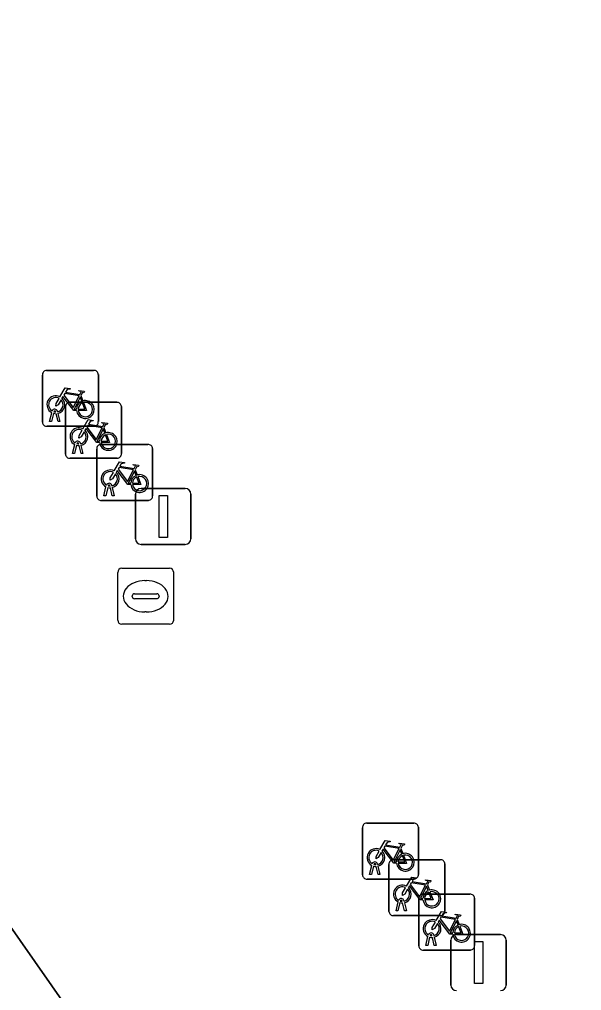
# Model space of a CAD drawing. Extents: x 161087 to 161926, y 382572 to 383873.
# Drawn here: x 161420.15 to 161430.21, y 383042.41 to 383059.77 of the extents above; entities that cross this region are included whole.
import ezdxf

# ---------------------------------------------------------------- set-up
doc = ezdxf.new("R2010")
doc.units = 0
for name, color, linetype in [('IMGEO_Fietsenrek', 7, 'Continuous'), ('IMGEO_Lichtmast', 7, 'Continuous'), ('IMGEO_Pand', 7, 'Continuous'), ('IMGEO_Rioolput', 7, 'Continuous'), ('IMGEO_Voetgangersgebied_open', 7, 'Continuous')]:
    doc.layers.add(name, color=color, linetype=linetype)

msp = doc.modelspace()

# ---------------------------------------------------------------- linework, layer by layer
at = {"layer": 'IMGEO_Fietsenrek'}
for p, q in [((161420.638, 383053.492), (161421.479, 383053.492)), ((161421.479, 383053.492), (161420.638, 383053.492)), ((161420.563, 383052.567), (161420.563, 383053.408)), ((161420.563, 383053.408), (161420.563, 383052.567)), ((161421.563, 383053.417), (161421.563, 383052.576)), ((161421.563, 383052.576), (161421.563, 383053.417)), ((161421.25, 383053.041), (161421.286, 383052.946)), ((161420.975, 383051.996), (161420.975, 383052.837)), ((161420.975, 383052.837), (161420.975, 383051.996)), ((161421.05, 383052.921), (161421.891, 383052.921)), ((161421.891, 383052.921), (161421.05, 383052.921)), ((161421.975, 383052.846), (161421.975, 383052.005)), ((161421.975, 383052.005), (161421.975, 383052.846)), ((161420.69, 383052.576), (161420.729, 383052.736)), ((161420.759, 383052.724), (161420.724, 383052.576)), ((161420.801, 383052.748), (161420.8, 383052.752)), ((161420.842, 383052.576), (161420.808, 383052.718)), ((161420.832, 383052.759), (161420.833, 383052.752)), ((161420.84, 383052.722), (161420.875, 383052.576)), ((161421.488, 383052.492), (161420.647, 383052.492)), ((161420.647, 383052.492), (161421.488, 383052.492)), ((161420.724, 383052.576), (161420.69, 383052.576)), ((161420.875, 383052.576), (161420.842, 383052.576)), ((161421.662, 383052.47), (161421.698, 383052.375)), ((161421.102, 383052.005), (161421.141, 383052.165)), ((161421.171, 383052.153), (161421.136, 383052.005)), ((161421.213, 383052.177), (161421.212, 383052.181)), ((161421.254, 383052.005), (161421.22, 383052.147)), ((161421.244, 383052.188), (161421.245, 383052.181)), ((161421.252, 383052.151), (161421.287, 383052.005)), ((161421.609, 383052.168), (161422.45, 383052.168)), ((161422.45, 383052.168), (161421.609, 383052.168)), ((161421.136, 383052.005), (161421.102, 383052.005)), ((161421.287, 383052.005), (161421.254, 383052.005)), ((161421.534, 383051.243), (161421.534, 383052.084)), ((161421.534, 383052.084), (161421.534, 383051.243)), ((161422.534, 383052.093), (161422.534, 383051.252)), ((161422.534, 383051.252), (161422.534, 383052.093)), ((161421.9, 383051.921), (161421.059, 383051.921)), ((161421.059, 383051.921), (161421.9, 383051.921)), ((161422.221, 383051.717), (161422.257, 383051.622)), ((161421.661, 383051.252), (161421.7, 383051.412)), ((161421.772, 383051.424), (161421.771, 383051.428)), ((161421.803, 383051.435), (161421.804, 383051.428)), ((161421.695, 383051.252), (161421.661, 383051.252)), ((161421.73, 383051.4), (161421.695, 383051.252)), ((161421.813, 383051.252), (161421.779, 383051.394)), ((161421.811, 383051.398), (161421.846, 383051.252)), ((161421.846, 383051.252), (161421.813, 383051.252)), ((161422.459, 383051.168), (161421.618, 383051.168)), ((161421.618, 383051.168), (161422.459, 383051.168)), ((161426.362, 383045.399), (161427.203, 383045.399)), ((161427.203, 383045.399), (161426.362, 383045.399)), ((161426.287, 383044.474), (161426.287, 383045.315)), ((161426.287, 383045.315), (161426.287, 383044.474)), ((161427.287, 383045.324), (161427.287, 383044.483)), ((161427.287, 383044.483), (161427.287, 383045.324)), ((161426.974, 383044.948), (161427.01, 383044.853)), ((161426.414, 383044.483), (161426.453, 383044.643)), ((161426.525, 383044.655), (161426.524, 383044.659)), ((161426.556, 383044.666), (161426.557, 383044.659)), ((161426.76, 383043.82), (161426.76, 383044.661)), ((161426.76, 383044.661), (161426.76, 383043.82)), ((161426.835, 383044.745), (161427.676, 383044.745)), ((161427.676, 383044.745), (161426.835, 383044.745)), ((161427.76, 383044.67), (161427.76, 383043.829)), ((161427.76, 383043.829), (161427.76, 383044.67)), ((161426.448, 383044.483), (161426.414, 383044.483)), ((161426.483, 383044.631), (161426.448, 383044.483)), ((161426.566, 383044.483), (161426.532, 383044.625)), ((161426.564, 383044.629), (161426.599, 383044.483)), ((161426.599, 383044.483), (161426.566, 383044.483)), ((161427.212, 383044.399), (161426.371, 383044.399)), ((161426.371, 383044.399), (161427.212, 383044.399)), ((161427.447, 383044.294), (161427.483, 383044.199)), ((161427.367, 383044.13), (161428.208, 383044.13)), ((161428.208, 383044.13), (161427.367, 383044.13)), ((161426.887, 383043.829), (161426.926, 383043.989)), ((161426.956, 383043.977), (161426.921, 383043.829)), ((161426.998, 383044.001), (161426.997, 383044.005)), ((161427.039, 383043.829), (161427.005, 383043.971)), ((161427.029, 383044.012), (161427.03, 383044.005)), ((161427.037, 383043.975), (161427.072, 383043.829)), ((161427.292, 383043.205), (161427.292, 383044.046)), ((161427.292, 383044.046), (161427.292, 383043.205)), ((161428.292, 383044.055), (161428.292, 383043.214)), ((161428.292, 383043.214), (161428.292, 383044.055)), ((161426.921, 383043.829), (161426.887, 383043.829)), ((161427.072, 383043.829), (161427.039, 383043.829)), ((161427.685, 383043.745), (161426.844, 383043.745)), ((161426.844, 383043.745), (161427.685, 383043.745)), ((161427.979, 383043.679), (161428.015, 383043.584)), ((161427.419, 383043.214), (161427.458, 383043.374)), ((161427.488, 383043.362), (161427.453, 383043.214)), ((161427.53, 383043.386), (161427.529, 383043.39)), ((161427.571, 383043.214), (161427.537, 383043.356)), ((161427.561, 383043.397), (161427.562, 383043.39)), ((161427.569, 383043.36), (161427.604, 383043.214)), ((161428.217, 383043.13), (161427.376, 383043.13)), ((161427.376, 383043.13), (161428.217, 383043.13)), ((161427.453, 383043.214), (161427.419, 383043.214)), ((161427.604, 383043.214), (161427.571, 383043.214))]:
    msp.add_line(p, q, dxfattribs=at)
for points in [[(161420.876, 383053.018), (161420.971, 383053.182), (161421.057, 383053.168), (161421.059, 383053.159), (161421.003, 383053.148), (161420.976, 383053.103), (161421.232, 383053.062)], [(161420.897, 383052.966), (161420.845, 383052.876), (161420.805, 383052.851), (161420.806, 383052.898), (161420.861, 383052.992)], [(161421.172, 383052.774), (161421.122, 383052.774), (161420.931, 383053.025), (161420.912, 383052.993)], [(161421.219, 383053.037), (161420.962, 383053.078), (161420.945, 383053.049), (161421.112, 383052.829), (161421.219, 383053.037)], [(161421.267, 383052.939), (161421.237, 383053.016), (161421.128, 383052.798), (161421.171, 383052.798)], [(161421.232, 383053.062), (161421.257, 383053.111), (161421.251, 383053.115), (161421.228, 383053.119), (161421.216, 383053.126), (161421.215, 383053.129), (161421.217, 383053.134), (161421.312, 383053.119), (161421.314, 383053.109), (161421.304, 383053.096), (161421.292, 383053.09), (161421.278, 383053.096), (161421.25, 383053.041)], [(161421.201, 383052.798), (161421.321, 383052.797), (161421.277, 383052.911)], [(161421.297, 383052.918), (161421.352, 383052.773), (161421.202, 383052.773)], [(161421.288, 383052.447), (161421.383, 383052.611), (161421.469, 383052.597), (161421.471, 383052.588), (161421.415, 383052.577), (161421.388, 383052.532), (161421.644, 383052.491)], [(161421.584, 383052.203), (161421.534, 383052.203), (161421.343, 383052.454), (161421.324, 383052.422)], [(161421.631, 383052.466), (161421.374, 383052.507), (161421.357, 383052.478), (161421.524, 383052.258), (161421.631, 383052.466)], [(161421.644, 383052.491), (161421.669, 383052.54), (161421.663, 383052.544), (161421.64, 383052.548), (161421.628, 383052.555), (161421.627, 383052.558), (161421.629, 383052.563), (161421.724, 383052.548), (161421.726, 383052.538), (161421.716, 383052.525), (161421.704, 383052.519), (161421.69, 383052.525), (161421.662, 383052.47)], [(161421.309, 383052.395), (161421.257, 383052.305), (161421.217, 383052.28), (161421.218, 383052.327), (161421.273, 383052.421)], [(161421.679, 383052.368), (161421.649, 383052.445), (161421.54, 383052.227), (161421.583, 383052.227)], [(161421.613, 383052.227), (161421.733, 383052.226), (161421.689, 383052.34)], [(161421.709, 383052.347), (161421.764, 383052.202), (161421.614, 383052.202)], [(161421.847, 383051.694), (161421.942, 383051.858), (161422.028, 383051.844), (161422.03, 383051.835), (161421.974, 383051.824), (161421.947, 383051.779), (161422.203, 383051.738)], [(161422.19, 383051.713), (161421.933, 383051.754), (161421.916, 383051.725), (161422.083, 383051.505), (161422.19, 383051.713)], [(161422.203, 383051.738), (161422.228, 383051.787), (161422.222, 383051.791), (161422.199, 383051.795), (161422.187, 383051.802), (161422.186, 383051.805), (161422.188, 383051.81), (161422.283, 383051.795), (161422.285, 383051.785), (161422.275, 383051.772), (161422.263, 383051.766), (161422.249, 383051.772), (161422.221, 383051.717)], [(161421.868, 383051.642), (161421.816, 383051.552), (161421.776, 383051.527), (161421.777, 383051.574), (161421.832, 383051.668)], [(161422.143, 383051.45), (161422.093, 383051.45), (161421.902, 383051.701), (161421.883, 383051.669)], [(161422.238, 383051.615), (161422.208, 383051.692), (161422.099, 383051.474), (161422.142, 383051.474)], [(161422.172, 383051.474), (161422.292, 383051.473), (161422.248, 383051.587)], [(161422.268, 383051.594), (161422.323, 383051.449), (161422.173, 383051.449)], [(161426.6, 383044.925), (161426.695, 383045.089), (161426.781, 383045.075), (161426.783, 383045.066), (161426.727, 383045.055), (161426.7, 383045.01), (161426.956, 383044.969)], [(161426.943, 383044.944), (161426.686, 383044.985), (161426.669, 383044.956), (161426.836, 383044.736), (161426.943, 383044.944)], [(161426.956, 383044.969), (161426.981, 383045.018), (161426.975, 383045.022), (161426.952, 383045.026), (161426.94, 383045.033), (161426.939, 383045.036), (161426.941, 383045.041), (161427.036, 383045.026), (161427.038, 383045.016), (161427.028, 383045.003), (161427.016, 383044.997), (161427.002, 383045.003), (161426.974, 383044.948)], [(161426.621, 383044.873), (161426.569, 383044.783), (161426.529, 383044.758), (161426.53, 383044.805), (161426.585, 383044.899)], [(161426.896, 383044.681), (161426.846, 383044.681), (161426.655, 383044.932), (161426.636, 383044.9)], [(161426.991, 383044.846), (161426.961, 383044.923), (161426.852, 383044.705), (161426.895, 383044.705)], [(161426.925, 383044.705), (161427.045, 383044.704), (161427.001, 383044.818)], [(161427.021, 383044.825), (161427.076, 383044.68), (161426.926, 383044.68)], [(161427.073, 383044.271), (161427.168, 383044.435), (161427.254, 383044.421), (161427.256, 383044.412), (161427.2, 383044.401), (161427.173, 383044.356), (161427.429, 383044.315)], [(161427.416, 383044.29), (161427.159, 383044.331), (161427.142, 383044.302), (161427.309, 383044.082), (161427.416, 383044.29)], [(161427.429, 383044.315), (161427.454, 383044.364), (161427.448, 383044.368), (161427.425, 383044.372), (161427.413, 383044.379), (161427.412, 383044.382), (161427.414, 383044.387), (161427.509, 383044.372), (161427.511, 383044.362), (161427.501, 383044.349), (161427.489, 383044.343), (161427.475, 383044.349), (161427.447, 383044.294)], [(161427.094, 383044.219), (161427.042, 383044.129), (161427.002, 383044.104), (161427.003, 383044.151), (161427.058, 383044.245)], [(161427.369, 383044.027), (161427.319, 383044.027), (161427.128, 383044.278), (161427.109, 383044.246)], [(161427.464, 383044.192), (161427.434, 383044.269), (161427.325, 383044.051), (161427.368, 383044.051)], [(161427.398, 383044.051), (161427.518, 383044.05), (161427.474, 383044.164)], [(161427.494, 383044.171), (161427.549, 383044.026), (161427.399, 383044.026)], [(161427.605, 383043.656), (161427.7, 383043.82), (161427.786, 383043.806), (161427.788, 383043.797), (161427.732, 383043.786), (161427.705, 383043.741), (161427.961, 383043.7)], [(161427.961, 383043.7), (161427.986, 383043.749), (161427.98, 383043.753), (161427.957, 383043.757), (161427.945, 383043.764), (161427.944, 383043.767), (161427.946, 383043.772), (161428.041, 383043.757), (161428.043, 383043.747), (161428.033, 383043.734), (161428.021, 383043.728), (161428.007, 383043.734), (161427.979, 383043.679)], [(161427.626, 383043.604), (161427.574, 383043.514), (161427.534, 383043.489), (161427.535, 383043.536), (161427.59, 383043.63)], [(161427.901, 383043.412), (161427.851, 383043.412), (161427.66, 383043.663), (161427.641, 383043.631)], [(161427.948, 383043.675), (161427.691, 383043.716), (161427.674, 383043.687), (161427.841, 383043.467), (161427.948, 383043.675)], [(161427.996, 383043.577), (161427.966, 383043.654), (161427.857, 383043.436), (161427.9, 383043.436)], [(161427.93, 383043.436), (161428.05, 383043.435), (161428.006, 383043.549)], [(161428.026, 383043.556), (161428.081, 383043.411), (161427.931, 383043.411)]]:
    msp.add_lwpolyline(points, dxfattribs=at)
for centre, radius, start, end in [((161420.641, 383053.414), 0.0779, 92.4484, 184.2845), ((161420.641, 383053.414), 0.0779, 92.4484, 184.2845), ((161421.485, 383053.414), 0.0779, 2.4484, 94.2845), ((161421.485, 383053.414), 0.0779, 2.4484, 94.2845), ((161420.803, 383052.877), 0.159, 62.6766, 242.1369), ((161420.803, 383052.877), 0.129, 63.3192, 238.903), ((161420.803, 383052.877), 0.159, 283.5766, 46.6042), ((161420.783, 383052.748), 0.0499, 12.8025, 158.6934), ((161420.803, 383052.877), 0.129, 283.6043, 43.4302), ((161421.053, 383052.843), 0.0779, 92.4484, 184.2845), ((161421.053, 383052.843), 0.0779, 92.4484, 184.2845), ((161421.33, 383052.793), 0.159, 113.3408, 178.3217), ((161421.33, 383052.793), 0.159, 187.0065, 105.7708), ((161421.33, 383052.793), 0.129, 113.923, 177.9556), ((161421.33, 383052.793), 0.129, 188.6715, 104.5883), ((161421.897, 383052.843), 0.0779, 2.4484, 94.2845), ((161421.897, 383052.843), 0.0779, 2.4484, 94.2845), ((161420.803, 383052.877), 0.159, 253.9967, 271.7867), ((161420.783, 383052.748), 0.0174, 12.8025, 163.4502), ((161420.803, 383052.877), 0.129, 253.415, 269.0204), ((161420.641, 383052.57), 0.0779, 182.4484, 274.2845), ((161420.641, 383052.57), 0.0779, 182.4484, 274.2845), ((161421.215, 383052.306), 0.159, 62.6766, 242.1369), ((161421.485, 383052.57), 0.0779, 272.4484, 4.2845), ((161421.485, 383052.57), 0.0779, 272.4484, 4.2845), ((161421.215, 383052.306), 0.129, 63.3192, 238.903), ((161421.215, 383052.306), 0.129, 283.6043, 43.4302), ((161421.215, 383052.306), 0.159, 283.5766, 46.6042), ((161421.742, 383052.222), 0.159, 113.3408, 178.3217), ((161421.742, 383052.222), 0.159, 187.0065, 105.7708), ((161421.742, 383052.222), 0.129, 113.923, 177.9556), ((161421.742, 383052.222), 0.129, 188.6715, 104.5883), ((161421.195, 383052.177), 0.0499, 12.8025, 158.6934), ((161421.215, 383052.306), 0.159, 253.9967, 271.7867), ((161421.195, 383052.177), 0.0174, 12.8025, 163.4502), ((161421.215, 383052.306), 0.129, 253.415, 269.0204), ((161421.612, 383052.09), 0.0779, 92.4484, 184.2845), ((161421.612, 383052.09), 0.0779, 92.4484, 184.2845), ((161422.456, 383052.09), 0.0779, 2.4484, 94.2845), ((161422.456, 383052.09), 0.0779, 2.4484, 94.2845), ((161421.053, 383051.999), 0.0779, 182.4484, 274.2845), ((161421.053, 383051.999), 0.0779, 182.4484, 274.2845), ((161421.897, 383051.999), 0.0779, 272.4484, 4.2845), ((161421.897, 383051.999), 0.0779, 272.4484, 4.2845), ((161421.774, 383051.553), 0.159, 62.6766, 242.1369), ((161421.774, 383051.553), 0.129, 63.3192, 238.903), ((161421.774, 383051.553), 0.129, 283.6043, 43.4302), ((161421.774, 383051.553), 0.159, 283.5766, 46.6042), ((161422.301, 383051.469), 0.159, 113.3408, 178.3217), ((161422.301, 383051.469), 0.159, 187.0065, 105.7708), ((161422.301, 383051.469), 0.129, 113.923, 177.9556), ((161422.301, 383051.469), 0.129, 188.6715, 104.5883), ((161421.754, 383051.424), 0.0499, 12.8025, 158.6934), ((161421.754, 383051.424), 0.0174, 12.8025, 163.4502), ((161421.774, 383051.553), 0.129, 253.415, 269.0204), ((161421.612, 383051.246), 0.0779, 182.4484, 274.2845), ((161421.612, 383051.246), 0.0779, 182.4484, 274.2845), ((161421.774, 383051.553), 0.159, 253.9967, 271.7867), ((161422.456, 383051.246), 0.0779, 272.4484, 4.2845), ((161422.456, 383051.246), 0.0779, 272.4484, 4.2845), ((161426.365, 383045.321), 0.0779, 92.4484, 184.2845), ((161426.365, 383045.321), 0.0779, 92.4484, 184.2845), ((161427.209, 383045.321), 0.0779, 2.4484, 94.2845), ((161427.209, 383045.321), 0.0779, 2.4484, 94.2845), ((161426.527, 383044.784), 0.159, 62.6766, 242.1369), ((161426.527, 383044.784), 0.129, 63.3192, 238.903), ((161426.527, 383044.784), 0.129, 283.6043, 43.4302), ((161426.527, 383044.784), 0.159, 283.5766, 46.6042), ((161427.054, 383044.7), 0.159, 113.3408, 178.3217), ((161427.054, 383044.7), 0.159, 187.0065, 105.7708), ((161427.054, 383044.7), 0.129, 113.923, 177.9556), ((161427.054, 383044.7), 0.129, 188.6715, 104.5883), ((161426.507, 383044.655), 0.0499, 12.8025, 158.6934), ((161426.507, 383044.655), 0.0174, 12.8025, 163.4502), ((161426.527, 383044.784), 0.129, 253.415, 269.0204), ((161426.838, 383044.667), 0.0779, 92.4484, 184.2845), ((161426.838, 383044.667), 0.0779, 92.4484, 184.2845), ((161427.682, 383044.667), 0.0779, 2.4484, 94.2845), ((161427.682, 383044.667), 0.0779, 2.4484, 94.2845), ((161426.365, 383044.477), 0.0779, 182.4484, 274.2845), ((161426.365, 383044.477), 0.0779, 182.4484, 274.2845), ((161426.527, 383044.784), 0.159, 253.9967, 271.7867), ((161427.209, 383044.477), 0.0779, 272.4484, 4.2845), ((161427.209, 383044.477), 0.0779, 272.4484, 4.2845), ((161427, 383044.13), 0.159, 62.6766, 242.1369), ((161427, 383044.13), 0.129, 63.3192, 238.903), ((161427, 383044.13), 0.129, 283.6043, 43.4302), ((161427, 383044.13), 0.159, 283.5766, 46.6042), ((161427.37, 383044.052), 0.0779, 92.4484, 184.2845), ((161427.37, 383044.052), 0.0779, 92.4484, 184.2845), ((161427.527, 383044.046), 0.159, 113.3408, 178.3217), ((161427.527, 383044.046), 0.159, 187.0065, 105.7708), ((161427.527, 383044.046), 0.129, 113.923, 177.9556), ((161427.527, 383044.046), 0.129, 188.6715, 104.5883), ((161428.214, 383044.052), 0.0779, 2.4484, 94.2845), ((161428.214, 383044.052), 0.0779, 2.4484, 94.2845), ((161426.98, 383044.001), 0.0499, 12.8025, 158.6934), ((161427, 383044.13), 0.159, 253.9967, 271.7867), ((161426.98, 383044.001), 0.0174, 12.8025, 163.4502), ((161427, 383044.13), 0.129, 253.415, 269.0204), ((161426.838, 383043.823), 0.0779, 182.4484, 274.2845), ((161426.838, 383043.823), 0.0779, 182.4484, 274.2845), ((161427.682, 383043.823), 0.0779, 272.4484, 4.2845), ((161427.682, 383043.823), 0.0779, 272.4484, 4.2845), ((161427.532, 383043.515), 0.159, 62.6766, 242.1369), ((161427.532, 383043.515), 0.129, 63.3192, 238.903), ((161427.532, 383043.515), 0.129, 283.6043, 43.4302), ((161427.532, 383043.515), 0.159, 283.5766, 46.6042), ((161427.512, 383043.386), 0.0499, 12.8025, 158.6934), ((161428.059, 383043.431), 0.159, 113.3408, 178.3217), ((161428.059, 383043.431), 0.159, 187.0065, 105.7708), ((161428.059, 383043.431), 0.129, 113.923, 177.9556), ((161428.059, 383043.431), 0.129, 188.6715, 104.5883), ((161427.532, 383043.515), 0.159, 253.9967, 271.7867), ((161427.512, 383043.386), 0.0174, 12.8025, 163.4502), ((161427.532, 383043.515), 0.129, 253.415, 269.0204), ((161427.37, 383043.208), 0.0779, 182.4484, 274.2845), ((161427.37, 383043.208), 0.0779, 182.4484, 274.2845), ((161428.214, 383043.208), 0.0779, 272.4484, 4.2845), ((161428.214, 383043.208), 0.0779, 272.4484, 4.2845)]:
    msp.add_arc(centre, radius, start, end, dxfattribs=at)
at = {"layer": 'IMGEO_Lichtmast'}
for p, q in [((161422.228, 383050.481), (161422.228, 383051.281)), ((161422.228, 383051.281), (161422.228, 383050.481)), ((161422.328, 383051.381), (161423.118, 383051.381)), ((161423.118, 383051.381), (161422.328, 383051.381)), ((161423.218, 383051.281), (161423.218, 383050.481)), ((161423.218, 383050.481), (161423.218, 383051.281)), ((161423.118, 383050.381), (161422.328, 383050.381)), ((161422.328, 383050.381), (161423.118, 383050.381)), ((161427.868, 383042.505), (161427.868, 383043.305)), ((161427.868, 383043.305), (161427.868, 383042.505)), ((161427.968, 383043.405), (161428.758, 383043.405)), ((161428.758, 383043.405), (161427.968, 383043.405)), ((161428.858, 383043.305), (161428.858, 383042.505)), ((161428.858, 383042.505), (161428.858, 383043.305))]:
    msp.add_line(p, q, dxfattribs=at)
for points in [[(161422.648, 383051.256), (161422.798, 383051.256), (161422.798, 383050.506), (161422.648, 383050.506), (161422.648, 383051.256)], [(161428.288, 383043.28), (161428.438, 383043.28), (161428.438, 383042.53), (161428.288, 383042.53), (161428.288, 383043.28)]]:
    msp.add_lwpolyline(points, dxfattribs=at)
for centre, start, end in [((161422.328, 383051.281), 90, 180), ((161422.328, 383051.281), 90, 180), ((161423.118, 383051.281), 0, 90), ((161423.118, 383051.281), 360, 90), ((161422.328, 383050.481), 180, 270), ((161422.328, 383050.481), 180, 270), ((161423.118, 383050.481), 270, 0), ((161423.118, 383050.481), 270, 0), ((161427.968, 383043.305), 90, 180), ((161427.968, 383043.305), 90, 180), ((161428.758, 383043.305), 0, 90), ((161428.758, 383043.305), 360, 90), ((161427.968, 383042.505), 180, 270), ((161427.968, 383042.505), 180, 270), ((161428.758, 383042.505), 270, 0), ((161428.758, 383042.505), 270, 0)]:
    msp.add_arc(centre, 0.1, start, end, dxfattribs=at)
at = {"layer": 'IMGEO_Pand'}
msp.add_lwpolyline([(161412.451, 383054.33), (161398.174, 383044.348), (161409.862, 383027.631), (161412.727, 383023.533), (161427.003, 383033.515)], close=True, dxfattribs=at)
at = {"layer": 'IMGEO_Rioolput'}
for p, q in [((161421.909, 383049.028), (161421.909, 383049.88)), ((161421.984, 383049.954), (161422.836, 383049.954)), ((161422.91, 383049.88), (161422.91, 383049.028)), ((161422.397, 383049.734), (161422.422, 383049.734)), ((161422.211, 383049.497), (161422.609, 383049.497)), ((161422.168, 383049.448), (161422.168, 383049.46)), ((161422.606, 383049.411), (161422.208, 383049.411)), ((161422.652, 383049.46), (161422.652, 383049.448)), ((161422.42, 383049.174), (161422.395, 383049.174)), ((161422.836, 383048.954), (161421.984, 383048.954))]:
    msp.add_line(p, q, dxfattribs=at)
for points in [[(161421.909, 383049.028), (161421.909, 383049.88)], [(161421.984, 383049.954), (161422.836, 383049.954)], [(161422.91, 383049.88), (161422.91, 383049.028)], [(161422.836, 383048.954), (161421.984, 383048.954)]]:
    msp.add_lwpolyline(points, dxfattribs=at)
for centre, radius, start, end in [((161421.986, 383049.878), 0.0765, 91.552, 178.448), ((161421.986, 383049.878), 0.0765, 91.552, 178.448), ((161422.834, 383049.878), 0.0765, 1.552, 88.448), ((161422.834, 383049.878), 0.0765, 1.552, 88.448), ((161422.208, 383049.457), 0.0403, 85.8775, 175.7526), ((161422.613, 383049.459), 0.0386, 1.7309, 96.639), ((161422.205, 383049.447), 0.0366, 178.938, 274.7102), ((161422.609, 383049.454), 0.043, 264.8664, 352.4533), ((161421.986, 383049.03), 0.0765, 181.552, 268.448), ((161421.986, 383049.03), 0.0765, 181.552, 268.448), ((161422.834, 383049.03), 0.0765, 271.552, 358.448), ((161422.834, 383049.03), 0.0765, 271.552, 358.448)]:
    msp.add_arc(centre, radius, start, end, dxfattribs=at)
for centre, major_axis, ratio, start_param, end_param in [((161422.396, 383049.454), (-0.387, 0.002), 0.722429, 4.712389, 7.853982), ((161422.421, 383049.454), (-0.39, 0.002), 0.717154, 1.570796, 4.712389)]:
    msp.add_ellipse(centre, major_axis=major_axis, ratio=ratio, start_param=start_param, end_param=end_param, dxfattribs=at)
at = {"layer": 'IMGEO_Voetgangersgebied_open'}
msp.add_lwpolyline([(161436.953, 383077.304), (161432.896, 383074.264), (161410.333, 383057.358), (161412.451, 383054.33), (161427.003, 383033.515), (161429.943, 383029.064), (161430.511, 383028.577), (161432.084, 383029.67), (161452.689, 383000), (161453.475, 382998.869), (161463.693, 383005.964), (161466.917, 383001.359), (161482.447, 383012.169)], close=True, dxfattribs=at)

doc.saveas('drawing.dxf')
